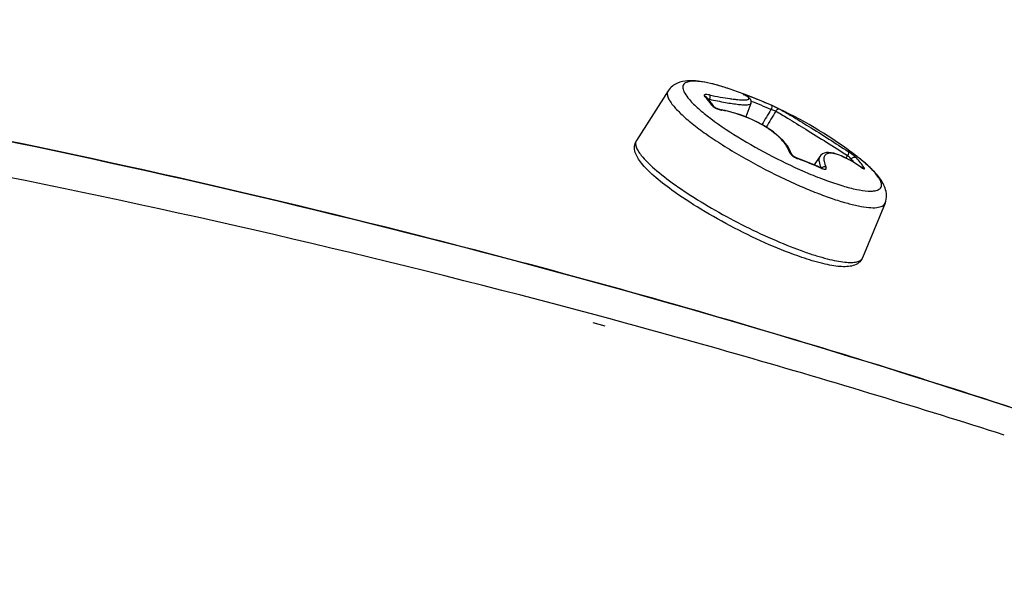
# Model space of a CAD drawing. Header units: millimetres. Extents: x 0 to 420, y 0 to 297.
# Tile 494 of 502: x 378.25 to 380.94, y 237.06 to 238.6. Entities that reach past the tile are written whole.
import ezdxf

# ---------------------------------------------------------------- set-up
doc = ezdxf.new("R2010")
doc.units = ezdxf.units.MM
doc.header["$LTSCALE"] = 23.1
doc.layers.get('0').update_dxf_attribs({"linetype": 'CONTINUOUS'})

msp = doc.modelspace()

# ---------------------------------------------------------------- linework, layer by layer
at = {"color": 7, "linetype": 'CONTINUOUS'}
for p, q in [((380.0229, 238.4018), (379.9364, 238.2659)), ((380.1899, 238.4071), (380.1897, 238.4071)), ((380.2311, 238.3925), (380.2305, 238.3928)), ((380.2311, 238.3925), (380.2305, 238.3927)), ((380.1287, 238.3833), (380.1272, 238.385)), ((380.1308, 238.3809), (380.1287, 238.3833)), ((380.1329, 238.3784), (380.1308, 238.3809)), ((380.1361, 238.3787), (380.1325, 238.3789)), ((380.135, 238.3759), (380.1329, 238.3784)), ((380.1371, 238.3734), (380.135, 238.3759)), ((380.1351, 238.3759), (380.1361, 238.3787)), ((380.1385, 238.3716), (380.1371, 238.3734)), ((380.14, 238.3697), (380.1385, 238.3716)), ((380.142, 238.3671), (380.14, 238.3697)), ((380.144, 238.3645), (380.142, 238.3671)), ((380.2305, 238.391), (380.2299, 238.3913)), ((380.2323, 238.3902), (380.2305, 238.391)), ((380.2346, 238.3889), (380.2323, 238.3902)), ((380.2394, 238.3889), (380.2324, 238.3914)), ((380.2368, 238.3877), (380.2346, 238.3889)), ((380.2492, 238.3671), (380.235, 238.3306)), ((380.2388, 238.3865), (380.2368, 238.3877)), ((380.2406, 238.3853), (380.2388, 238.3865)), ((380.2423, 238.3841), (380.2406, 238.3853)), ((380.2438, 238.3829), (380.2423, 238.3841)), ((380.2452, 238.3816), (380.2438, 238.3829)), ((380.2465, 238.3802), (380.2452, 238.3816)), ((380.2477, 238.3786), (380.2465, 238.3802)), ((380.2488, 238.3767), (380.2477, 238.3786)), ((380.2496, 238.3745), (380.2488, 238.3767)), ((380.2492, 238.3671), (380.2498, 238.3694)), ((380.25, 238.3719), (380.2496, 238.3745)), ((380.2498, 238.3694), (380.25, 238.3719)), ((380.146, 238.3618), (380.144, 238.3645)), ((380.1479, 238.3591), (380.146, 238.3618)), ((380.1493, 238.3572), (380.1479, 238.3591)), ((380.1494, 238.3571), (380.1493, 238.3572)), ((380.1499, 238.3567), (380.1494, 238.3571)), ((380.1505, 238.3563), (380.1499, 238.3567)), ((380.1514, 238.3557), (380.1505, 238.3563)), ((380.1524, 238.3551), (380.1514, 238.3557)), ((380.1537, 238.3544), (380.1524, 238.3551)), ((380.1551, 238.3538), (380.1537, 238.3544)), ((380.1567, 238.3531), (380.1551, 238.3538)), ((380.1584, 238.3524), (380.1567, 238.3531)), ((380.1602, 238.3517), (380.1584, 238.3524)), ((380.1622, 238.3511), (380.1602, 238.3517)), ((380.1642, 238.3506), (380.1622, 238.3511)), ((380.1662, 238.3501), (380.1642, 238.3506)), ((380.1789, 238.3476), (380.1662, 238.3501)), ((380.1919, 238.3446), (380.1789, 238.3476)), ((380.2048, 238.3411), (380.1919, 238.3446)), ((380.2177, 238.337), (380.2048, 238.3411)), ((380.317, 238.3463), (380.3038, 238.3505)), ((380.305, 238.3621), (380.3047, 238.3623)), ((380.3135, 238.3583), (380.3124, 238.3588)), ((380.3255, 238.3526), (380.3125, 238.3587)), ((380.3294, 238.3507), (380.3255, 238.3526)), ((380.2305, 238.3324), (380.2177, 238.337)), ((380.2431, 238.3273), (380.2305, 238.3324)), ((380.2554, 238.3219), (380.2431, 238.3273)), ((380.2674, 238.316), (380.2554, 238.3219)), ((380.2789, 238.3098), (380.2674, 238.316)), ((380.2901, 238.3032), (380.2789, 238.3098)), ((380.3006, 238.2964), (380.2901, 238.3032)), ((380.3106, 238.2893), (380.3006, 238.2964)), ((380.3198, 238.2819), (380.3106, 238.2893)), ((380.3284, 238.2744), (380.3198, 238.2819)), ((380.3361, 238.2667), (380.3284, 238.2744)), ((380.3429, 238.2589), (380.3361, 238.2667)), ((380.3488, 238.2511), (380.3429, 238.2589)), ((380.3536, 238.2432), (380.3488, 238.2511)), ((380.3574, 238.2354), (380.3536, 238.2432)), ((380.3597, 238.2288), (380.3574, 238.2354)), ((380.4496, 238.2315), (380.4444, 238.2291)), ((380.4553, 238.2328), (380.4496, 238.2315)), ((380.4615, 238.2331), (380.4553, 238.2328)), ((380.4682, 238.2325), (380.4615, 238.2331)), ((380.4755, 238.2312), (380.4682, 238.2325)), ((380.4833, 238.2289), (380.4755, 238.2312)), ((380.5213, 238.2314), (380.5149, 238.2358)), ((380.3598, 238.2287), (380.3597, 238.229)), ((380.3597, 238.229), (380.3597, 238.2288)), ((380.3599, 238.2285), (380.3598, 238.2287)), ((380.3602, 238.2282), (380.3599, 238.2285)), ((380.3607, 238.2276), (380.3602, 238.2282)), ((380.3614, 238.2267), (380.3607, 238.2276)), ((380.3624, 238.2258), (380.3614, 238.2267)), ((380.3635, 238.2248), (380.3624, 238.2258)), ((380.3649, 238.2237), (380.3635, 238.2248)), ((380.3665, 238.2226), (380.3649, 238.2237)), ((380.3682, 238.2214), (380.3665, 238.2226)), ((380.3701, 238.2204), (380.3682, 238.2214)), ((380.372, 238.2194), (380.3701, 238.2204)), ((380.3738, 238.2186), (380.372, 238.2194)), ((380.3751, 238.2181), (380.3738, 238.2186)), ((380.3851, 238.2143), (380.3751, 238.2181)), ((380.3966, 238.2098), (380.3851, 238.2143)), ((380.4081, 238.2052), (380.3966, 238.2098)), ((380.4196, 238.2005), (380.4081, 238.2052)), ((380.4374, 238.2224), (380.4222, 238.1994)), ((380.4402, 238.2258), (380.4373, 238.2223)), ((380.4374, 238.2224), (380.4373, 238.2223)), ((380.4444, 238.2291), (380.4402, 238.2258)), ((380.4916, 238.226), (380.4833, 238.2289)), ((380.5004, 238.2222), (380.4916, 238.226)), ((380.5096, 238.2177), (380.5004, 238.2222)), ((380.509, 238.218), (380.513, 238.2249)), ((380.5192, 238.2126), (380.5096, 238.2177)), ((380.529, 238.2068), (380.5192, 238.2126)), ((380.5212, 238.2114), (380.5231, 238.2148)), ((380.5389, 238.2005), (380.529, 238.2068)), ((380.4309, 238.1956), (380.4196, 238.2005)), ((380.4404, 238.1914), (380.4309, 238.1956)), ((380.4416, 238.19), (380.4401, 238.1906)), ((380.4414, 238.191), (380.4404, 238.1914)), ((380.4405, 238.1915), (380.4406, 238.1913)), ((380.4406, 238.1915), (380.4407, 238.1913)), ((380.4426, 238.1905), (380.4414, 238.191)), ((380.4437, 238.1902), (380.4426, 238.1905)), ((380.4446, 238.19), (380.4437, 238.1902)), ((380.4452, 238.1899), (380.4446, 238.19)), ((380.4455, 238.1898), (380.4452, 238.1899)), ((380.4454, 238.1898), (380.4455, 238.1898)), ((380.4455, 238.1898), (380.4455, 238.1898)), ((380.5486, 238.1941), (380.5389, 238.2005)), ((380.5479, 238.1943), (380.5473, 238.1947)), ((380.5479, 238.1943), (380.5474, 238.1949)), ((380.5497, 238.1934), (380.5486, 238.1941)), ((380.5507, 238.1927), (380.5497, 238.1934)), ((380.5516, 238.1922), (380.5507, 238.1927)), ((380.5524, 238.1917), (380.5516, 238.1922)), ((380.5531, 238.1914), (380.5524, 238.1917)), ((380.5537, 238.1911), (380.5531, 238.1914)), ((380.5541, 238.1909), (380.5537, 238.1911)), ((380.5543, 238.1908), (380.5541, 238.1909)), ((380.5542, 238.1908), (380.5544, 238.1908)), ((380.5544, 238.1908), (380.5543, 238.1908)), ((380.5976, 238.1653), (380.5923, 238.1726)), ((380.6155, 238.0948), (380.5544, 237.9457)), ((379.8606, 237.7795), (379.8275, 237.7884)), ((379.8508, 237.7591), (379.8178, 237.7682))]:
    msp.add_line(p, q, dxfattribs=at)
for centre, radius, start, end in [((373.0588, 212.5729), 26.1082, 74.97409, 82.48446), ((379.8114, 237.2682), 1.2001, 69.5632, 71.6173), ((379.8114, 237.268), 1.2003, 65.7139, 69.5304), ((379.9265, 238.2109), 0.2638, 40.9348, 42.05), ((379.9168, 238.2026), 0.2766, 38.4593, 40.9218), ((379.905, 238.1931), 0.2917, 37.3918, 38.4717), ((379.8925, 238.1837), 0.3073, 35.1195, 37.3789), ((380.1715, 238.2734), 0.1315, 63.6023, 63.7589), ((380.227, 238.3839), 0.00788, 68.6081, 71.0701), ((380.227, 238.3839), 0.00795, 63.7538, 68.6044), ((380.1739, 238.2785), 0.1259, 63.2783, 63.6035), ((379.8913, 237.4426), 1.0082, 65.7976, 69.8033), ((379.8935, 237.4376), 1.0009, 65.7985, 69.1457), ((380.1796, 238.4081), 0.0601, 255.9233, 258.7247), ((380.178, 238.4005), 0.0523, 258.7437, 260.1764), ((393.9167, 230.2371), 15.8474, 149.20452, 149.37717), ((393.9483, 230.1756), 15.8925, 149.06135, 149.24444), ((379.8115, 237.2683), 1.2, 65.3232, 65.7134), ((379.8787, 237.4152), 1.0384, 65.3172, 65.7612), ((379.8099, 237.2656), 1.2031, 53.621, 65.2567), ((380.0933, 237.6505), 0.7251, 52.8323, 53.6124), ((380.3841, 238.2523), 0.0352, 224.7452, 227.5023), ((380.3927, 238.2606), 0.047, 245.6147, 247.6676), ((380.3917, 238.258), 0.0442, 247.6634, 249.6896), ((380.0108, 237.2276), 1.0544, 65.9732, 69.7142), ((380.4485, 238.2151), 0.0133, 147.1579, 156.0338), ((380.3416, 238.0491), 0.2458, 39.4934, 42.3909), ((380.1278, 237.696), 0.668, 52.2615, 52.8294), ((380.1804, 237.7635), 0.5824, 50.8381, 52.2897), ((380.3525, 238.0499), 0.25, 38.4538, 42.3792), ((380.2229, 237.8159), 0.515, 50.079, 50.8326), ((380.3388, 238.039), 0.2675, 34.6993, 38.452), ((380.2525, 237.8512), 0.4689, 49.3094, 50.0793), ((380.4583, 238.2272), 0.0408, 245.8639, 247.9945), ((380.4504, 238.1824), 0.0116, 126.719, 133.9994), ((380.4506, 238.1821), 0.012, 119.5832, 126.7085), ((380.6012, 238.272), 0.0942, 235.5186, 237.1013), ((380.5938, 238.2605), 0.0806, 237.1073, 238.063), ((380.6693, 239.0292), 1.0843, 234.5726, 236.7812), ((373.3215, 213.5884), 25.0593, 73.12159, 74.87382), ((373.2315, 213.92), 24.8489, 72.70862, 73.43967), ((373.2934, 214.1179), 24.6416, 71.56024, 72.70918), ((373.4058, 213.8691), 24.7663, 72.28576, 73.11972)]:
    msp.add_arc(centre, radius, start, end, dxfattribs=at)
for points, knots in [([(376.2535, 238.596), (376.6277, 238.5471), (378.1002, 238.3238), (379.5543, 237.9768), (380.6158, 237.6464)], [0, 0, 0, 0, 0.253472, 1, 1, 1, 1]), ([(380.3141, 237.7382), (379.9916, 237.8341), (378.679, 238.1957), (377.3375, 238.4516), (376.3216, 238.587)], [0, 0, 0, 0, 0.247132, 1, 1, 1, 1]), ([(380.1897, 238.4071), (380.1809, 238.4101), (380.1639, 238.4154), (380.1359, 238.4228), (380.107, 238.4283), (380.0765, 238.4303), (380.0517, 238.4257), (380.0336, 238.4151), (380.026, 238.4067), (380.0229, 238.4018)], [0, 0, 0, 0, 0.156243, 0.299064, 0.487852, 0.652015, 0.812549, 0.902644, 1, 1, 1, 1]), ([(380.1897, 238.4071), (380.1778, 238.4111), (380.1558, 238.4178), (380.125, 238.425), (380.1, 238.4283), (380.0827, 238.4279), (380.0726, 238.4249), (380.0673, 238.4218), (380.064, 238.4174), (380.0627, 238.4119), (380.0636, 238.4056), (380.0675, 238.3954), (380.0727, 238.3881), (380.0768, 238.383)], [0, 0, 0, 0, 0.221672, 0.409208, 0.558827, 0.66924, 0.710891, 0.745362, 0.775794, 0.806707, 0.842423, 0.88575, 1, 1, 1, 1]), ([(380.0229, 238.4018), (380.0216, 238.3997), (380.02, 238.394), (380.022, 238.3846), (380.0274, 238.3738), (380.0326, 238.3666), (380.0357, 238.3627)], [0, 0, 0, 0, 0.173806, 0.383863, 0.655907, 1, 1, 1, 1]), ([(380.1362, 238.3904), (380.1338, 238.3909), (380.1296, 238.3915), (380.125, 238.3917), (380.1214, 238.3906), (380.1215, 238.3887), (380.122, 238.388), (380.1224, 238.3876)], [0, 0, 0, 0, 0.407932, 0.700767, 0.855258, 0.915136, 1, 1, 1, 1]), ([(380.2324, 238.3914), (380.2318, 238.3915), (380.2308, 238.3919), (380.2296, 238.3923), (380.2286, 238.3925), (380.2281, 238.3927), (380.2276, 238.3925), (380.2282, 238.3922), (380.2286, 238.3919), (380.2293, 238.3916), (380.2296, 238.3914)], [0, 0, 0, 0, 0.24651, 0.441288, 0.580451, 0.66163, 0.68772, 0.734074, 0.838497, 1, 1, 1, 1]), ([(380.0768, 238.383), (380.0833, 238.3748), (380.1002, 238.3575), (380.1449, 238.3202), (380.1846, 238.2937), (380.2136, 238.2758)], [0, 0, 0, 0, 0.181525, 0.41392, 1, 1, 1, 1]), ([(380.1362, 238.3904), (380.1366, 238.3899), (380.137, 238.3883), (380.1372, 238.3844), (380.1367, 238.381), (380.1361, 238.3787)], [0, 0, 0, 0, 0.157771, 0.39414, 1, 1, 1, 1]), ([(380.1361, 238.3787), (380.1507, 238.3755), (380.1771, 238.3701), (380.2082, 238.3653), (380.2281, 238.3635), (380.2384, 238.3635), (380.2451, 238.3642), (380.2487, 238.3659), (380.2492, 238.3671)], [0, 0, 0, 0, 0.388981, 0.701733, 0.819923, 0.908978, 0.967897, 1, 1, 1, 1]), ([(380.1362, 238.3904), (380.1459, 238.3883), (380.1644, 238.3847), (380.1868, 238.381), (380.2028, 238.3788), (380.2131, 238.3776), (380.222, 238.377), (380.2294, 238.3767), (380.2353, 238.3769), (380.2396, 238.3776), (380.2423, 238.3785), (380.2434, 238.3797), (380.2438, 238.381), (380.2426, 238.3831), (380.2384, 238.3868), (380.234, 238.3892), (380.2306, 238.3909)], [0, 0, 0, 0, 0.235824, 0.445098, 0.536761, 0.618326, 0.688873, 0.747657, 0.794179, 0.828322, 0.850826, 0.858765, 0.86583, 0.883032, 0.910239, 1, 1, 1, 1]), ([(380.2394, 238.3889), (380.2397, 238.3888), (380.2408, 238.3878), (380.2409, 238.3862), (380.2409, 238.3851)], [0, 0, 0, 0, 0.189042, 1, 1, 1, 1]), ([(380.0357, 238.3627), (380.0424, 238.3543), (380.0593, 238.3368), (380.0899, 238.3107), (380.1281, 238.2823), (380.1896, 238.2415), (380.2748, 238.1926), (380.3469, 238.1576), (380.384, 238.1415)], [0, 0, 0, 0, 0.07727, 0.175077, 0.290866, 0.421164, 0.708352, 1, 1, 1, 1]), ([(380.1439, 238.3605), (380.1445, 238.3604), (380.1465, 238.3598), (380.1484, 238.3585), (380.1493, 238.3572)], [0, 0, 0, 0, 0.258723, 1, 1, 1, 1]), ([(380.1439, 238.3605), (380.1447, 238.3594), (380.147, 238.3574), (380.1497, 238.3558), (380.1512, 238.3549)], [0, 0, 0, 0, 0.42238, 1, 1, 1, 1]), ([(380.1512, 238.3549), (380.1523, 238.3544), (380.1567, 238.3523), (380.1613, 238.3507), (380.165, 238.3498)], [0, 0, 0, 0, 0.236517, 1, 1, 1, 1]), ([(380.3547, 238.2341), (380.3529, 238.24), (380.3467, 238.2525), (380.3323, 238.27), (380.3126, 238.2875), (380.2794, 238.3104), (380.2316, 238.3334), (380.1901, 238.3453), (380.1691, 238.3489)], [0, 0, 0, 0, 0.082426, 0.182337, 0.29937, 0.430693, 0.717248, 1, 1, 1, 1]), ([(380.3061, 238.3593), (380.3061, 238.3586), (380.3059, 238.3556), (380.3049, 238.3527), (380.3038, 238.3505)], [0, 0, 0, 0, 0.212705, 1, 1, 1, 1]), ([(380.3047, 238.3623), (380.3049, 238.3622), (380.3058, 238.3614), (380.306, 238.3602), (380.3061, 238.3593)], [0, 0, 0, 0, 0.201318, 1, 1, 1, 1]), ([(380.3294, 238.3507), (380.3273, 238.3517), (380.322, 238.3519), (380.3181, 238.3484), (380.317, 238.3463)], [0, 0, 0, 0, 0.488682, 1, 1, 1, 1]), ([(380.317, 238.3463), (380.3278, 238.3402), (380.3551, 238.3237), (380.4206, 238.2835), (380.4751, 238.2492), (380.513, 238.2249)], [0, 0, 0, 0, 0.16218, 0.414704, 1, 1, 1, 1]), ([(380.3294, 238.3507), (380.3399, 238.3452), (380.3659, 238.3299), (380.4102, 238.303), (380.4617, 238.2705), (380.4975, 238.2474), (380.5149, 238.2358)], [0, 0, 0, 0, 0.162089, 0.414592, 0.712176, 1, 1, 1, 1]), ([(379.9501, 238.2043), (379.9464, 238.2089), (379.9398, 238.2182), (379.9325, 238.2333), (379.9298, 238.25), (379.9333, 238.2611), (379.9364, 238.2659)], [0, 0, 0, 0, 0.265242, 0.505674, 0.745681, 1, 1, 1, 1]), ([(379.9364, 238.2659), (379.9349, 238.2637), (379.9333, 238.2578), (379.9354, 238.2479), (379.941, 238.2367), (379.9465, 238.2292), (379.9497, 238.2251)], [0, 0, 0, 0, 0.173784, 0.38381, 0.655886, 1, 1, 1, 1]), ([(380.2136, 238.2758), (380.2445, 238.2567), (380.3078, 238.2212), (380.3735, 238.1901), (380.4068, 238.1761)], [0, 0, 0, 0, 0.500722, 1, 1, 1, 1]), ([(380.3547, 238.2341), (380.3553, 238.2338), (380.3575, 238.2327), (380.3592, 238.2306), (380.3597, 238.2288)], [0, 0, 0, 0, 0.263855, 1, 1, 1, 1]), ([(380.3547, 238.2341), (380.3548, 238.2335), (380.3558, 238.2311), (380.3576, 238.229), (380.3591, 238.2275)], [0, 0, 0, 0, 0.20283, 1, 1, 1, 1]), ([(380.5473, 238.1947), (380.5394, 238.2002), (380.5241, 238.2099), (380.502, 238.2215), (380.4827, 238.2289), (380.4672, 238.2319), (380.4563, 238.2302), (380.4511, 238.2254), (380.449, 238.2208), (380.4484, 238.2152), (380.4495, 238.2057), (380.4522, 238.1984), (380.4545, 238.1933)], [0, 0, 0, 0, 0.207294, 0.388397, 0.536639, 0.648472, 0.72755, 0.760909, 0.795298, 0.834587, 0.881197, 1, 1, 1, 1]), ([(380.5149, 238.2358), (380.516, 238.2348), (380.516, 238.2302), (380.5143, 238.2268), (380.513, 238.2249)], [0, 0, 0, 0, 0.395026, 1, 1, 1, 1]), ([(380.5371, 238.2183), (380.5352, 238.2204), (380.53, 238.2248), (380.5246, 238.229), (380.5213, 238.2314)], [0, 0, 0, 0, 0.412657, 1, 1, 1, 1]), ([(380.5975, 238.1674), (380.5882, 238.1791), (380.5644, 238.2027), (380.5382, 238.2234), (380.5234, 238.2343)], [0, 0, 0, 0, 0.449354, 1, 1, 1, 1]), ([(379.9497, 238.2251), (379.9546, 238.219), (379.9662, 238.2063), (379.9959, 238.1789), (380.0219, 238.1591), (380.0407, 238.1457)], [0, 0, 0, 0, 0.193471, 0.426767, 1, 1, 1, 1]), ([(380.0329, 238.1307), (380.0161, 238.1429), (379.9869, 238.1656), (379.9602, 238.1916), (379.9501, 238.2043)], [0, 0, 0, 0, 0.562075, 1, 1, 1, 1]), ([(380.3603, 238.2263), (380.3612, 238.2255), (380.3652, 238.2222), (380.3697, 238.2195), (380.3733, 238.2178)], [0, 0, 0, 0, 0.238207, 1, 1, 1, 1]), ([(380.3763, 238.2166), (380.3763, 238.2168), (380.376, 238.2174), (380.3755, 238.2179), (380.3751, 238.2181)], [0, 0, 0, 0, 0.293173, 1, 1, 1, 1]), ([(380.4364, 238.2205), (380.4347, 238.2167), (380.4347, 238.2062), (380.4382, 238.1969), (380.4405, 238.1915)], [0, 0, 0, 0, 0.410663, 1, 1, 1, 1]), ([(380.5231, 238.2148), (380.522, 238.2165), (380.5186, 238.22), (380.5151, 238.2232), (380.513, 238.2249)], [0, 0, 0, 0, 0.436651, 1, 1, 1, 1]), ([(380.5371, 238.2184), (380.5351, 238.2198), (380.5291, 238.2206), (380.5246, 238.2171), (380.5231, 238.2148)], [0, 0, 0, 0, 0.483052, 1, 1, 1, 1]), ([(380.5923, 238.1726), (380.5901, 238.1753), (380.5797, 238.1875), (380.5678, 238.1985), (380.5582, 238.2067)], [0, 0, 0, 0, 0.213296, 1, 1, 1, 1]), ([(380.4416, 238.19), (380.4415, 238.1901), (380.4413, 238.1907), (380.4408, 238.1912), (380.4404, 238.1914)], [0, 0, 0, 0, 0.286059, 1, 1, 1, 1]), ([(380.443, 238.1894), (380.4449, 238.1886), (380.4476, 238.1877), (380.451, 238.1874), (380.453, 238.1877), (380.4544, 238.1884), (380.4555, 238.1905), (380.4549, 238.1922), (380.4545, 238.1933)], [0, 0, 0, 0, 0.362382, 0.502934, 0.615055, 0.704678, 0.787138, 1, 1, 1, 1]), ([(380.4545, 238.1933), (380.4537, 238.1936), (380.4505, 238.1946), (380.4469, 238.1938), (380.4447, 238.1925)], [0, 0, 0, 0, 0.238997, 1, 1, 1, 1]), ([(380.5587, 238.1912), (380.5571, 238.1923), (380.5544, 238.193), (380.5518, 238.1927), (380.5511, 238.1925)], [0, 0, 0, 0, 0.738078, 1, 1, 1, 1]), ([(380.5512, 238.1922), (380.552, 238.1917), (380.5534, 238.1908), (380.5554, 238.1898), (380.5571, 238.189), (380.5583, 238.1887), (380.5593, 238.1886), (380.5597, 238.1893), (380.5593, 238.1902), (380.5589, 238.1909), (380.5587, 238.1912)], [0, 0, 0, 0, 0.233806, 0.430609, 0.58529, 0.694938, 0.761719, 0.808246, 0.882022, 1, 1, 1, 1]), ([(380.4068, 238.1761), (380.423, 238.1692), (380.4539, 238.157), (380.4978, 238.1422), (380.5356, 238.1322), (380.5628, 238.1279), (380.5806, 238.1276), (380.5924, 238.129), (380.6026, 238.1332), (380.6063, 238.1418), (380.6058, 238.149), (380.6028, 238.157), (380.5996, 238.1624), (380.5976, 238.1653)], [0, 0, 0, 0, 0.221787, 0.419103, 0.58534, 0.715587, 0.766482, 0.808042, 0.867282, 0.892325, 0.920651, 0.955947, 1, 1, 1, 1]), ([(380.6155, 238.0948), (380.6183, 238.1016), (380.6208, 238.1158), (380.6168, 238.1357), (380.6084, 238.1527), (380.6014, 238.1626), (380.5975, 238.1674)], [0, 0, 0, 0, 0.281084, 0.533778, 0.765966, 1, 1, 1, 1]), ([(380.3883, 237.9466), (380.3582, 237.9568), (380.2959, 237.9816), (380.2039, 238.0257), (380.1147, 238.0754), (380.0586, 238.112), (380.0329, 238.1307)], [0, 0, 0, 0, 0.237482, 0.500002, 0.762521, 1, 1, 1, 1]), ([(380.384, 238.1415), (380.3988, 238.1351), (380.4276, 238.1231), (380.4694, 238.1077), (380.5075, 238.0956), (380.5409, 238.0873), (380.5688, 238.0827), (380.5885, 238.082), (380.6008, 238.084), (380.6076, 238.0864), (380.6127, 238.0899), (380.6148, 238.0931), (380.6155, 238.0948)], [0, 0, 0, 0, 0.198201, 0.381389, 0.545356, 0.68652, 0.802159, 0.890869, 0.925415, 0.954099, 0.978208, 1, 1, 1, 1]), ([(380.0753, 238.1221), (380.1001, 238.1058), (380.1523, 238.0741), (380.2332, 238.0308), (380.3149, 237.9927), (380.3696, 237.9709), (380.396, 237.9616)], [0, 0, 0, 0, 0.247835, 0.509267, 0.765967, 1, 1, 1, 1]), ([(380.396, 237.9616), (380.4066, 237.9579), (380.4268, 237.9512), (380.4559, 237.9429), (380.4819, 237.937), (380.5043, 237.9335), (380.523, 237.9324), (380.5377, 237.9339), (380.5487, 237.9378), (380.5533, 237.943), (380.5544, 237.9457)], [0, 0, 0, 0, 0.202164, 0.384633, 0.545123, 0.681885, 0.793923, 0.881494, 0.947384, 1, 1, 1, 1]), ([(380.5544, 237.9457), (380.5522, 237.9402), (380.5445, 237.9306), (380.5285, 237.9232), (380.5108, 237.9208), (380.4913, 237.9214), (380.4693, 237.9244), (380.4343, 237.9318), (380.4072, 237.9401), (380.3883, 237.9466)], [0, 0, 0, 0, 0.100372, 0.195185, 0.291162, 0.398527, 0.52229, 0.664092, 1, 1, 1, 1]), ([(380.6158, 237.6464), (381.9951, 237.2171), (384.6602, 236.1235), (387.0752, 234.5497), (388.1836, 233.6648)], [0, 0, 0, 0, 0.504597, 1, 1, 1, 1])]:
    msp.add_open_spline(points, degree=3, knots=knots, dxfattribs=at)
for points in [[(380.1224, 238.3876), (380.1242, 238.3873), (380.126, 238.3863), (380.1272, 238.385)], [(380.1691, 238.3489), (380.1688, 238.3493), (380.1683, 238.3497), (380.1678, 238.3498)]]:
    msp.add_open_spline(points, degree=3, dxfattribs=at)

doc.saveas('drawing.dxf')
